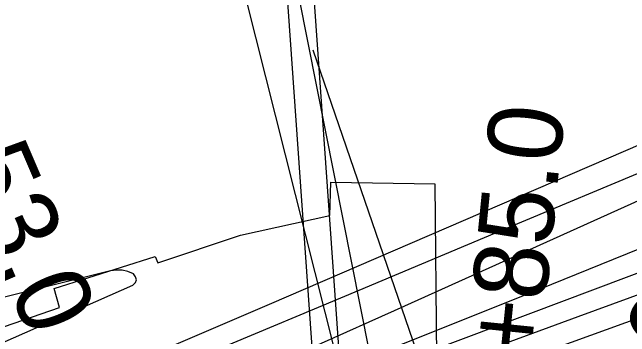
# Model space of a CAD drawing. Extents: x 3651524 to 3689615, y 505651 to 531377.
# Drawn here: x 3675717 to 3676545, y 515655 to 516089 of the extents above; entities that cross this region are included whole.
import ezdxf

# ---------------------------------------------------------------- set-up
doc = ezdxf.new("R2010")
doc.units = 0
for name, color, linetype in [('V-RIVR-RANG', 7, 'Continuous'), ('V-RRAP-RVMT', 7, 'Continuous'), ('V-SURV-IDEN', 7, 'Continuous'), ('V-TOPO-DPTH', 7, 'Continuous'), ('V-TOPO-MAJR', 7, 'Continuous'), ('V-TOPO-MINR', 7, 'Continuous'), ('V-UTIL-LINE', 7, 'Continuous')]:
    doc.layers.add(name, color=color, linetype=linetype)

msp = doc.modelspace()

# ---------------------------------------------------------------- linework, layer by layer
at = {"layer": 'V-RIVR-RANG'}
msp.add_line((3676505.388, 514922.952), (3676120.893, 516038.552), dxfattribs=at)
at = {"layer": 'V-RRAP-RVMT'}
msp.add_lwpolyline([(3675681.94, 515660.088), (3675780.807, 515694.006), (3675773.338, 515719.608), (3675908.74, 515762.41), (3675912.422, 515753.91), (3676023.449, 515790.841), (3676143.026, 515817.447), (3676144.609, 515861.728), (3676284.145, 515859.777), (3676288.695, 515393.757)], dxfattribs=at)
at = {"layer": 'V-TOPO-DPTH'}
msp.add_lwpolyline([(3674676.604, 515036.39), (3675470.188, 515294.321), (3675502.6, 515304.979), (3675534.961, 515315.784), (3675567.248, 515326.812), (3675599.485, 515337.988), (3675764.602, 515395.867), (3675879.299, 515436.264), (3675993.914, 515476.89), (3676108.408, 515517.858), (3676222.82, 515559.054), (3677227.02, 515922.335)], dxfattribs=at)
msp.add_lwpolyline([(3674676.604, 515036.39), (3675470.188, 515294.321), (3675502.6, 515304.979), (3675534.961, 515315.784), (3675567.248, 515326.812), (3675599.485, 515337.988), (3675764.602, 515395.867), (3675879.299, 515436.264), (3675993.914, 515476.89), (3676108.408, 515517.858), (3676222.82, 515559.054), (3677227.02, 515922.335)], dxfattribs=at)
at = {"layer": 'V-TOPO-MAJR'}
for points in [[(3675673.753, 515533.709), (3675771.077, 515574.559), (3675868.306, 515615.631), (3675965.393, 515657.037), (3676062.386, 515698.666), (3677086.315, 516140.219)], [(3674599.141, 515035.53), (3674652.282, 515052.539), (3674705.571, 515069.075), (3674758.96, 515085.296), (3674812.353, 515101.506), (3674865.651, 515118.017), (3674918.807, 515134.979), (3674971.868, 515152.241), (3675482.886, 515320.89), (3675504.999, 515328.301), (3675527.065, 515335.849), (3675549.061, 515343.601), (3675571.009, 515351.489), (3676094.046, 515542.201), (3676285.142, 515611.962), (3676476.204, 515681.818), (3676667.212, 515751.819)]]:
    msp.add_lwpolyline(points, dxfattribs=at)
at = {"layer": 'V-TOPO-MINR'}
for points in [[(3674676.604, 515036.39), (3675470.188, 515294.321), (3675502.6, 515304.979), (3675534.961, 515315.784), (3675567.248, 515326.812), (3675599.485, 515337.988), (3675764.602, 515395.867), (3675879.299, 515436.264), (3675993.914, 515476.89), (3676108.408, 515517.858), (3676222.82, 515559.054), (3677227.02, 515922.335)], [(3675707.714, 515456.001), (3675838.769, 515514.6), (3675936.563, 515558.371), (3676034.335, 515602.192), (3676132.073, 515646.087), (3676229.79, 515690.031), (3676710.926, 515906.62)], [(3674464.205, 515013.182), (3674621.047, 515065.159), (3674698.553, 515090.38), (3674776.233, 515115.041), (3674854.175, 515138.861), (3674932.292, 515162.12), (3675010.406, 515185.39), (3675088.34, 515209.234), (3675166.005, 515233.94), (3675243.491, 515259.22), (3675492.894, 515342.121), (3675506.878, 515346.859), (3675520.824, 515351.705), (3675534.713, 515356.712), (3675548.564, 515361.827), (3676971.028, 515896.466)], [(3674336.191, 515087.56), (3674369.381, 515097.632), (3674402.691, 515107.299), (3674436.081, 515116.696), (3674814.566, 515220.726), (3674876.809, 515237.952), (3674939.012, 515255.324), (3675001.153, 515272.915), (3675063.253, 515290.651), (3675125.202, 515308.885), (3675186.99, 515327.635), (3675248.539, 515347.159), (3675309.927, 515367.2), (3675444.452, 515412.055), (3675466.961, 515419.844), (3675489.345, 515427.967), (3675511.54, 515436.593), (3675533.609, 515445.554), (3675983.441, 515634.133), (3676182.437, 515717.444), (3676381.486, 515800.627), (3676580.615, 515883.619)], [(3674477.096, 515041.081), (3674705.549, 515115.964), (3674802.736, 515147.151), (3674900.169, 515177.529), (3674997.973, 515206.691), (3675096.024, 515235.044), (3675179.301, 515258.565), (3675235.789, 515274.908), (3675292.131, 515291.729), (3675348.254, 515309.267), (3675404.231, 515327.283), (3675500.768, 515359.033), (3675508.346, 515361.589), (3675515.898, 515364.22), (3675523.41, 515366.964), (3675530.895, 515369.784), (3675886.614, 515506.853), (3676071.715, 515578.827), (3676256.517, 515651.552), (3676440.872, 515725.404), (3676624.929, 515800.006)], [(3673797.395, 514967.645), (3674294.145, 515155.983), (3674317.516, 515164.68), (3674340.956, 515173.183), (3674364.499, 515181.397), (3674388.111, 515189.417), (3674888.956, 515356.101), (3674981.847, 515386.715), (3675074.855, 515416.967), (3675168.037, 515446.676), (3675261.336, 515476.023), (3675416.756, 515524.413), (3675432.334, 515529.555), (3675447.782, 515535.046), (3675463.035, 515541.058), (3675478.157, 515547.418), (3675878.922, 515724.045), (3675882.345, 515727.624), (3675883.921, 515731.298), (3675882.728, 515735.114), (3675879.688, 515739.023), (3675872.3, 515742.149), (3675864.75, 515744.093)], [(3675864.75, 515744.093), (3675856.954, 515744.266), (3675848.996, 515743.257), (3675434.519, 515640.439), (3675422.076, 515637.438), (3675409.609, 515634.546), (3675397.106, 515631.815), (3675384.578, 515629.194), (3675295.621, 515611.181), (3675262.956, 515606.732), (3675251.968, 515606.105), (3675240.947, 515605.832), (3675229.925, 515605.662), (3675218.902, 515605.644), (3675207.878, 515605.728), (3674406.173, 515557.11), (3674389.901, 515554.568), (3674373.615, 515552.11), (3674357.32, 515549.71), (3674340.996, 515547.593)]]:
    msp.add_lwpolyline(points, dxfattribs=at)
at = {"layer": 'V-UTIL-LINE'}
for p, q in [((3676183.297, 515244.459), (3676024, 517497.378)), ((3676232.535, 515310.484), (3675682.037, 517485.626)), ((3676149.161, 515221.704), (3675989.864, 517474.62)), ((3676262.946, 515301.352), (3675841.945, 517417.729))]:
    msp.add_line(p, q, dxfattribs=at)

# ---------------------------------------------------------------- texts
at = {"layer": 'V-SURV-IDEN'}
for s, rotation, p in [('882+53.0', 293.26522, (3675519.846, 516165.901)), ('886+39.5', 64.740048, (3676559.891, 515478.507)), ('884+85.0', 84.269999, (3676402.689, 515401.358))]:
    msp.add_text(s, height=100, rotation=rotation, dxfattribs=at).set_placement(p)

doc.saveas('drawing.dxf')
